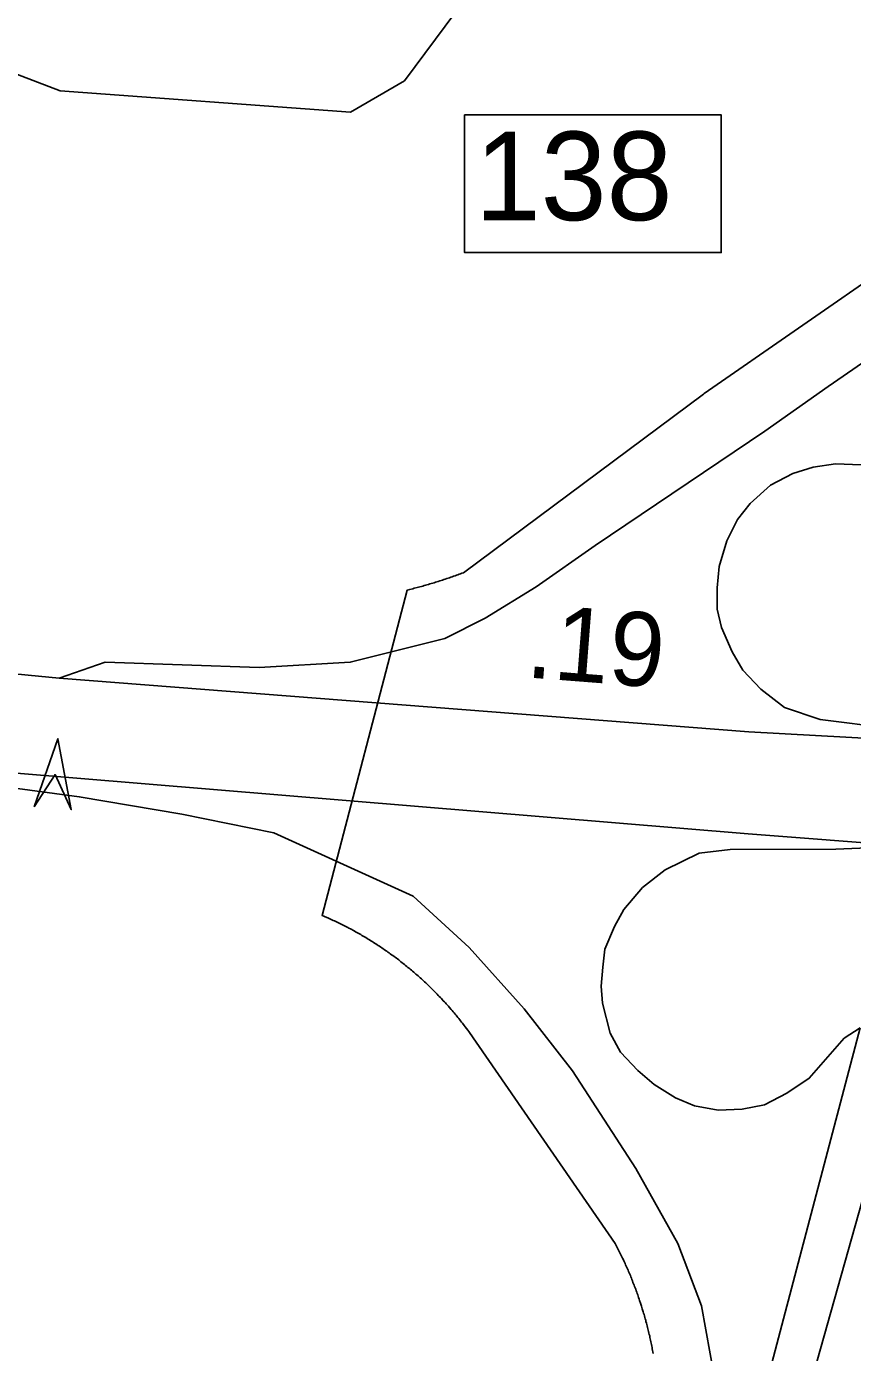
# Model space of a CAD drawing. Extents: x 2220236 to 2384410, y 720751 to 894131.
# Drawn here: x 2330649 to 2332048, y 813234 to 815479 of the extents above; entities that cross this region are included whole.
import ezdxf

# ---------------------------------------------------------------- set-up
doc = ezdxf.new("R2010")
doc.units = 0
for name, color, linetype in [('Exist Boundary Political City Limit New', 7, 'Continuous'), ('Exist Hydrographic Creek Single Shore', 7, 'Continuous'), ('Exist Road Primary Interstate Divided Center Attributed', 7, 'Continuous'), ('Exist Road Primary Interstate Interchange CELL', 7, 'Continuous'), ('Exist Road Primary Interstate Ramp 1 Lane Attributed', 7, 'Continuous'), ('Exist Road Primary Interstate Structure Ovrhead Sign Attributed CELL', 7, 'Continuous'), ('Exist Road Primary US Divided Attributed', 7, 'Continuous'), ('Exist Road Primary US Mileage Hundredths English Label', 7, 'Continuous'), ('Map Preparation Boundary City Limit Buffer Line', 7, 'Continuous')]:
    doc.layers.add(name, color=color, linetype=linetype)

msp = doc.modelspace()

# ---------------------------------------------------------------- linework, layer by layer
at = {"layer": 'Exist Boundary Political City Limit New'}
msp.add_lwpolyline([(2331710.5, 813232.6), (2331710, 813235.1), (2331709.5, 813237.6), (2331709, 813240), (2331708.5, 813242.5), (2331708, 813244.9), (2331707.5, 813247.4), (2331707, 813249.8), (2331706.5, 813252.2), (2331706, 813254.7), (2331705.5, 813257.2), (2331705, 813259.6), (2331704.5, 813262.1), (2331703.8, 813264.5), (2331703.2, 813266.9), (2331702.8, 813269.3), (2331702, 813271.8), (2331701.5, 813274.2), (2331700.8, 813276.6), (2331700.2, 813279.1), (2331699.5, 813281.4), (2331699, 813283.9), (2331698.2, 813286.3), (2331697.8, 813288.7), (2331697, 813291.1), (2331696.2, 813293.5), (2331695.5, 813295.9), (2331695, 813298.3), (2331694.2, 813300.7), (2331693.5, 813303.1), (2331692, 813307.9), (2331691.2, 813310.2), (2331690.5, 813312.7), (2331689, 813317.4), (2331687.5, 813322.2), (2331686.8, 813324.6), (2331685.8, 813326.9), (2331684.2, 813331.6), (2331683.2, 813334), (2331682.5, 813336.3), (2331681.8, 813338.7), (2331680.8, 813341), (2331680, 813343.4), (2331679, 813345.7), (2331678.2, 813348.1), (2331677.2, 813350.4), (2331676.2, 813352.7), (2331675.5, 813355.1), (2331674.5, 813357.4), (2331673.5, 813359.7), (2331672.5, 813362), (2331671.8, 813364.3), (2331670.8, 813366.6), (2331669.8, 813368.9), (2331668.8, 813371.2), (2331667.8, 813373.5), (2331666.8, 813375.8), (2331665.8, 813378.1), (2331664.8, 813380.4), (2331663.8, 813382.6), (2331662.8, 813384.9), (2331661.8, 813387.2), (2331660.5, 813389.4), (2331659.5, 813391.8), (2331658.5, 813394), (2331657.2, 813396.2), (2331655.2, 813400.8), (2331654, 813403), (2331653, 813405.2), (2331651.8, 813407.4), (2331650.8, 813409.7), (2331649.5, 813411.9), (2331648.5, 813414.1), (2331646.2, 813418.4), (2331399.5, 813775.7), (2331398, 813777.6), (2331396.5, 813779.7), (2331392, 813785.7), (2331390.5, 813787.6), (2331387.5, 813791.6), (2331386, 813793.6), (2331384.2, 813795.6), (2331382.8, 813797.5), (2331381.2, 813799.4), (2331379.8, 813801.4), (2331378, 813803.3), (2331376.5, 813805.2), (2331374.8, 813807.2), (2331373.2, 813809.1), (2331371.8, 813811), (2331370, 813812.9), (2331368.5, 813814.8), (2331365, 813818.6), (2331363.5, 813820.4), (2331360, 813824.2), (2331358.5, 813826), (2331356.8, 813827.9), (2331355, 813829.7), (2331353.2, 813831.6), (2331351.8, 813833.4), (2331350, 813835.2), (2331348.2, 813837), (2331346.5, 813838.8), (2331344.8, 813840.6), (2331343, 813842.4), (2331341.2, 813844.2), (2331337.8, 813847.7), (2331336, 813849.5), (2331334.2, 813851.2), (2331332.2, 813853), (2331330.5, 813854.7), (2331327, 813858.2), (2331325.2, 813859.9), (2331323.2, 813861.6), (2331321.5, 813863.3), (2331319.8, 813865), (2331317.8, 813866.7), (2331316, 813868.3), (2331314, 813870), (2331312.2, 813871.7), (2331310.2, 813873.3), (2331308.5, 813874.9), (2331306.5, 813876.6), (2331304.8, 813878.2), (2331302.8, 813879.9), (2331300.8, 813881.4), (2331299, 813883.1), (2331297, 813884.7), (2331295, 813886.2), (2331293.2, 813887.8), (2331291.2, 813889.4), (2331289.2, 813890.9), (2331287.2, 813892.5), (2331285.2, 813894.1), (2331283.2, 813895.6), (2331281.2, 813897.1), (2331279.5, 813898.7), (2331273.5, 813903.2), (2331271.5, 813904.7), (2331269.5, 813906.1), (2331267.2, 813907.6), (2331265.2, 813909.1), (2331263.2, 813910.6), (2331261.2, 813912), (2331259.2, 813913.4), (2331257.2, 813914.9), (2331255, 813916.2), (2331253, 813917.7), (2331251, 813919.1), (2331249, 813920.5), (2331246.8, 813921.9), (2331244.8, 813923.2), (2331242.8, 813924.6), (2331240.5, 813926), (2331238.5, 813927.3), (2331236.2, 813928.7), (2331234.2, 813930), (2331232, 813931.3), (2331230, 813932.6), (2331227.8, 813933.9), (2331225.8, 813935.2), (2331223.5, 813936.6), (2331221.5, 813937.8), (2331219.2, 813939.1), (2331217, 813940.4), (2331215, 813941.6), (2331212.8, 813942.9), (2331210.5, 813944.1), (2331208.5, 813945.3), (2331206.2, 813946.5), (2331204, 813947.8), (2331201.8, 813948.9), (2331199.8, 813950.1), (2331197.5, 813951.3), (2331195.2, 813952.5), (2331193, 813953.6), (2331190.8, 813954.8), (2331188.5, 813955.9), (2331186.2, 813957.1), (2331184, 813958.2), (2331182, 813959.3), (2331179.8, 813960.4), (2331177.5, 813961.5), (2331175.2, 813962.6), (2331173, 813963.7), (2331170.8, 813964.8), (2331168.2, 813965.8), (2331166, 813966.8), (2331163.8, 813967.9), (2331161.5, 813968.9), (2331159.2, 813969.9), (2331154.8, 813971.9), (2331152.5, 813972.9), (2331149.5, 813974.1), (2331294, 814525.1), (2331296, 814525.6), (2331298.2, 814526.2), (2331303.2, 814527.4), (2331305.5, 814528.1), (2331310.5, 814529.3), (2331312.8, 814529.9), (2331315.2, 814530.6), (2331317.8, 814531.2), (2331320, 814531.9), (2331322.5, 814532.6), (2331325, 814533.3), (2331327.2, 814534), (2331329.8, 814534.7), (2331332, 814535.4), (2331334.5, 814536.1), (2331337, 814536.8), (2331339.2, 814537.5), (2331341.8, 814538.2), (2331344, 814539), (2331346.5, 814539.8), (2331348.8, 814540.5), (2331351.2, 814541.2), (2331353.5, 814542.1), (2331356, 814542.8), (2331358.2, 814543.6), (2331360.8, 814544.4), (2331363, 814545.2), (2331365.5, 814546), (2331367.8, 814546.8), (2331370.2, 814547.6), (2331372.5, 814548.4), (2331374.8, 814549.3), (2331377.2, 814550.1), (2331379.5, 814551), (2331382, 814551.8), (2331384.2, 814552.7), (2331386.5, 814553.6), (2331389, 814554.5), (2331795.5, 814856.8), (2331797, 814857.9), (2332116.5, 815079.2)], dxfattribs=at)
at = {"layer": 'Exist Hydrographic Creek Single Shore'}
msp.add_lwpolyline([(2332042, 815835), (2331779.1, 815558.3), (2331687, 815564.4), (2331578.2, 815612.5), (2331445.1, 815597.2), (2331289, 815387.4), (2331198, 815334.4), (2330706.1, 815370.2), (2330622, 815402.8), (2330495.1, 815610.9), (2330453, 815711), (2330217, 815940.9), (2330079, 816348.8), (2330019.9, 816421.8)], dxfattribs=at)
at = {"layer": 'Exist Road Primary Interstate Divided Center Attributed'}
msp.add_lwpolyline([(2332217.1, 814086.2), (2332176.8, 813901.9), (2332129, 813719), (2331976.3, 813178.1), (2331832.7, 812650.1), (2331724, 812242.6), (2331612.1, 811877.2), (2331378.6, 811209.5), (2331266, 810883.8)], dxfattribs=at)
at = {"layer": 'Exist Road Primary Interstate Interchange CELL'}
msp.add_lwpolyline([(2331390.9, 815329.8), (2331825.8, 815329.8), (2331825.8, 815096.5), (2331390.9, 815096.5)], close=True, dxfattribs=at)
at = {"layer": 'Exist Road Primary Interstate Ramp 1 Lane Attributed'}
for points in [[(2332546.3, 815564.2), (2332515.7, 815532.6), (2332497.3, 815483.6), (2332436.1, 815312.2), (2332360.1, 815175.1), (2332249.1, 815050.8), (2332139.8, 814961.4), (2332006.7, 814869.9), (2331899.4, 814794.4), (2331612, 814600.7), (2331512.4, 814530.8), (2331426.1, 814477.3), (2331357.8, 814443.1), (2331197.2, 814402.9), (2331043, 814394), (2330782.4, 814403.1), (2330704.1, 814376)], [(2332109.9, 814291.3), (2331993.4, 814306), (2331932.7, 814326.2), (2331892.9, 814357), (2331862.2, 814389.6), (2331844.1, 814420.3), (2331826, 814461.9), (2331818.8, 814492.7), (2331818.8, 814528.9), (2331822.4, 814565.1), (2331835, 814608.5), (2331853.1, 814644.7), (2331874.8, 814671.8), (2331909.2, 814702.6), (2331947.1, 814722.5), (2331981.5, 814733.3), (2332019.5, 814738.7), (2332062.9, 814736.9)], [(2330485.7, 814226.6), (2330493.6, 814214.7), (2330523.2, 814200.9), (2330633.7, 814189.1), (2330738.3, 814175.2), (2330911.9, 814145.6), (2331067.7, 814114), (2331303.9, 814007), (2331398.7, 813919.6), (2331492.1, 813816.2), (2331573.6, 813710.8), (2331680.8, 813545.8), (2331752.4, 813418.6), (2331792.1, 813313.2), (2331821.9, 813150.2), (2331827.1, 813062), (2331822.5, 813010.2), (2331807.8, 812917.6), (2331814.7, 812849.4)], [(2332060.9, 813784), (2332034.1, 813766.5), (2331974.9, 813698.4), (2331936.9, 813673.1), (2331898.9, 813653.2), (2331860.9, 813646), (2331820.4, 813644.6), (2331780.2, 813651.9), (2331748.2, 813665.3), (2331712.1, 813688), (2331684.2, 813711.7), (2331655.3, 813742.7), (2331637.8, 813774.7), (2331624.4, 813825.3), (2331622.3, 813854.2), (2331625.4, 813886.3), (2331628.5, 813917.2), (2331645, 813955.4), (2331660.5, 813984.4), (2331692.5, 814021.5), (2331730.7, 814051.5), (2331788.4, 814079.3), (2331841.1, 814085.5), (2332019.6, 814086.6), (2332142.2, 814091.7)], [(2332060.9, 813784), (2331814.7, 812849.4)]]:
    msp.add_lwpolyline(points, dxfattribs=at)
at = {"layer": 'Exist Road Primary Interstate Structure Ovrhead Sign Attributed CELL'}
msp.add_lwpolyline([(2330661.8, 814158.2), (2330702.1, 814273.3), (2330724.7, 814153.5), (2330697.5, 814212.5)], close=True, dxfattribs=at)
at = {"layer": 'Exist Road Primary US Divided Attributed'}
for points in [[(2330704.1, 814376), (2330500.1, 814395.6), (2329570.8, 814459.9), (2328984.1, 814469.4), (2328731.4, 814457.7), (2328530.8, 814454.7), (2328164.4, 814427.1), (2327870.7, 814389.3), (2327594.4, 814335.4), (2327390.8, 814288.9), (2327312.4, 814269.6)], [(2332265.6, 814262.5), (2332211.4, 814266.5), (2331872.2, 814285.3), (2330704.1, 814376)], [(2330485.7, 814226.6), (2330558.3, 814219.5), (2330625.4, 814215.5), (2331871.1, 814112.3), (2332142.2, 814091.7), (2332217.1, 814086.2)]]:
    msp.add_lwpolyline(points, dxfattribs=at)
at = {"layer": 'Map Preparation Boundary City Limit Buffer Line'}
msp.add_lwpolyline([(2331710.5, 813232.6), (2331710, 813235.1), (2331709.5, 813237.6), (2331709, 813240), (2331708.5, 813242.5), (2331708, 813244.9), (2331707.5, 813247.4), (2331707, 813249.8), (2331706.5, 813252.2), (2331706, 813254.7), (2331705.5, 813257.2), (2331705, 813259.6), (2331704.5, 813262.1), (2331703.8, 813264.5), (2331703.2, 813266.9), (2331702.8, 813269.3), (2331702, 813271.8), (2331701.5, 813274.2), (2331700.8, 813276.6), (2331700.2, 813279.1), (2331699.5, 813281.4), (2331699, 813283.9), (2331698.2, 813286.3), (2331697.8, 813288.7), (2331697, 813291.1), (2331696.2, 813293.5), (2331695.5, 813295.9), (2331695, 813298.3), (2331694.2, 813300.7), (2331693.5, 813303.1), (2331692, 813307.9), (2331691.2, 813310.2), (2331690.5, 813312.7), (2331689, 813317.4), (2331687.5, 813322.2), (2331686.8, 813324.6), (2331685.8, 813326.9), (2331684.2, 813331.6), (2331683.2, 813334), (2331682.5, 813336.3), (2331681.8, 813338.7), (2331680.8, 813341), (2331680, 813343.4), (2331679, 813345.7), (2331678.2, 813348.1), (2331677.2, 813350.4), (2331676.2, 813352.7), (2331675.5, 813355.1), (2331674.5, 813357.4), (2331673.5, 813359.7), (2331672.5, 813362), (2331671.8, 813364.3), (2331670.8, 813366.6), (2331669.8, 813368.9), (2331668.8, 813371.2), (2331667.8, 813373.5), (2331666.8, 813375.8), (2331665.8, 813378.1), (2331664.8, 813380.4), (2331663.8, 813382.6), (2331662.8, 813384.9), (2331661.8, 813387.2), (2331660.5, 813389.4), (2331659.5, 813391.8), (2331658.5, 813394), (2331657.2, 813396.2), (2331655.2, 813400.8), (2331654, 813403), (2331653, 813405.2), (2331651.8, 813407.4), (2331650.8, 813409.7), (2331649.5, 813411.9), (2331648.5, 813414.1), (2331646.2, 813418.4), (2331399.5, 813775.7), (2331398, 813777.6), (2331396.5, 813779.7), (2331392, 813785.7), (2331390.5, 813787.6), (2331387.5, 813791.6), (2331386, 813793.6), (2331384.2, 813795.6), (2331382.8, 813797.5), (2331381.2, 813799.4), (2331379.8, 813801.4), (2331378, 813803.3), (2331376.5, 813805.2), (2331374.8, 813807.2), (2331373.2, 813809.1), (2331371.8, 813811), (2331370, 813812.9), (2331368.5, 813814.8), (2331365, 813818.6), (2331363.5, 813820.4), (2331360, 813824.2), (2331358.5, 813826), (2331356.8, 813827.9), (2331355, 813829.7), (2331353.2, 813831.6), (2331351.8, 813833.4), (2331350, 813835.2), (2331348.2, 813837), (2331346.5, 813838.8), (2331344.8, 813840.6), (2331343, 813842.4), (2331341.2, 813844.2), (2331337.8, 813847.7), (2331336, 813849.5), (2331334.2, 813851.2), (2331332.2, 813853), (2331330.5, 813854.7), (2331327, 813858.2), (2331325.2, 813859.9), (2331323.2, 813861.6), (2331321.5, 813863.3), (2331319.8, 813865), (2331317.8, 813866.7), (2331316, 813868.3), (2331314, 813870), (2331312.2, 813871.7), (2331310.2, 813873.3), (2331308.5, 813874.9), (2331306.5, 813876.6), (2331304.8, 813878.2), (2331302.8, 813879.9), (2331300.8, 813881.4), (2331299, 813883.1), (2331297, 813884.7), (2331295, 813886.2), (2331293.2, 813887.8), (2331291.2, 813889.4), (2331289.2, 813890.9), (2331287.2, 813892.5), (2331285.2, 813894.1), (2331283.2, 813895.6), (2331281.2, 813897.1), (2331279.5, 813898.7), (2331273.5, 813903.2), (2331271.5, 813904.7), (2331269.5, 813906.1), (2331267.2, 813907.6), (2331265.2, 813909.1), (2331263.2, 813910.6), (2331261.2, 813912), (2331259.2, 813913.4), (2331257.2, 813914.9), (2331255, 813916.2), (2331253, 813917.7), (2331251, 813919.1), (2331249, 813920.5), (2331246.8, 813921.9), (2331244.8, 813923.2), (2331242.8, 813924.6), (2331240.5, 813926), (2331238.5, 813927.3), (2331236.2, 813928.7), (2331234.2, 813930), (2331232, 813931.3), (2331230, 813932.6), (2331227.8, 813933.9), (2331225.8, 813935.2), (2331223.5, 813936.6), (2331221.5, 813937.8), (2331219.2, 813939.1), (2331217, 813940.4), (2331215, 813941.6), (2331212.8, 813942.9), (2331210.5, 813944.1), (2331208.5, 813945.3), (2331206.2, 813946.5), (2331204, 813947.8), (2331201.8, 813948.9), (2331199.8, 813950.1), (2331197.5, 813951.3), (2331195.2, 813952.5), (2331193, 813953.6), (2331190.8, 813954.8), (2331188.5, 813955.9), (2331186.2, 813957.1), (2331184, 813958.2), (2331182, 813959.3), (2331179.8, 813960.4), (2331177.5, 813961.5), (2331175.2, 813962.6), (2331173, 813963.7), (2331170.8, 813964.8), (2331168.2, 813965.8), (2331166, 813966.8), (2331163.8, 813967.9), (2331161.5, 813968.9), (2331159.2, 813969.9), (2331154.8, 813971.9), (2331152.5, 813972.9), (2331149.5, 813974.1), (2331294, 814525.1), (2331296, 814525.6), (2331298.2, 814526.2), (2331303.2, 814527.4), (2331305.5, 814528.1), (2331310.5, 814529.3), (2331312.8, 814529.9), (2331315.2, 814530.6), (2331317.8, 814531.2), (2331320, 814531.9), (2331322.5, 814532.6), (2331325, 814533.3), (2331327.2, 814534), (2331329.8, 814534.7), (2331332, 814535.4), (2331334.5, 814536.1), (2331337, 814536.8), (2331339.2, 814537.5), (2331341.8, 814538.2), (2331344, 814539), (2331346.5, 814539.8), (2331348.8, 814540.5), (2331351.2, 814541.2), (2331353.5, 814542.1), (2331356, 814542.8), (2331358.2, 814543.6), (2331360.8, 814544.4), (2331363, 814545.2), (2331365.5, 814546), (2331367.8, 814546.8), (2331370.2, 814547.6), (2331372.5, 814548.4), (2331374.8, 814549.3), (2331377.2, 814550.1), (2331379.5, 814551), (2331382, 814551.8), (2331384.2, 814552.7), (2331386.5, 814553.6), (2331389, 814554.5), (2331795.5, 814856.8), (2331797, 814857.9), (2332116.5, 815079.2)], dxfattribs=at)

# ---------------------------------------------------------------- texts
at = {"layer": 'Exist Road Primary Interstate Interchange CELL'}
msp.add_text('138', height=150, dxfattribs=at).set_placement((2331408.4, 815151.4))
at = {"layer": 'Exist Road Primary US Mileage Hundredths English Label'}
msp.add_text('.19', height=125, rotation=355.5626, dxfattribs=at).set_placement((2331493.2, 814377.4))

doc.saveas('drawing.dxf')
